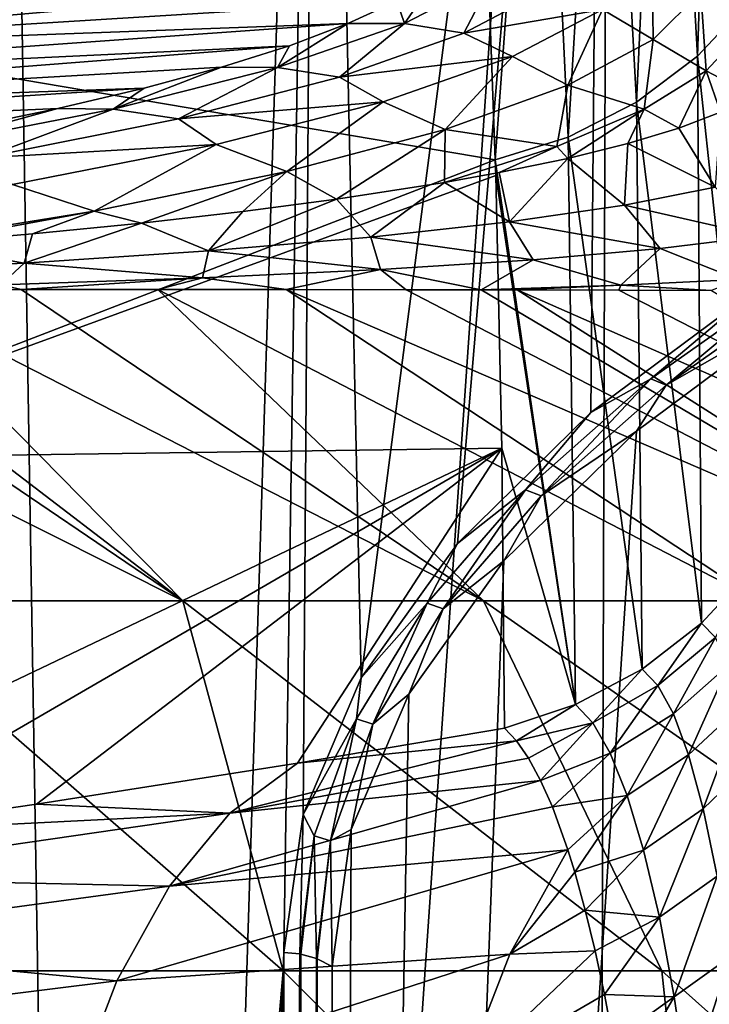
# Model space of a CAD drawing. Header units: millimetres. Extents: x -24 to 24, y 0 to 188.
# Tile 446 of 460: x 8.82 to 11.13, y 168.78 to 172.08. Entities that reach past the tile are written whole.
import ezdxf

# ---------------------------------------------------------------- set-up
doc = ezdxf.new("R2010")
doc.units = ezdxf.units.MM
doc.header["$LTSCALE"] = 58.620611
for name, color, linetype in [('102', 7, 'CONTINUOUS'), ('104', 7, 'CONTINUOUS'), ('106', 7, 'CONTINUOUS'), ('121', 7, 'CONTINUOUS'), ('123', 7, 'CONTINUOUS'), ('126', 7, 'CONTINUOUS'), ('166', 7, 'CONTINUOUS'), ('169', 7, 'CONTINUOUS'), ('402', 7, 'CONTINUOUS'), ('403', 7, 'CONTINUOUS'), ('404', 7, 'CONTINUOUS'), ('77', 7, 'CONTINUOUS'), ('78', 7, 'CONTINUOUS'), ('82', 7, 'CONTINUOUS')]:
    doc.layers.add(name, color=color, linetype=linetype)

msp = doc.modelspace()

# ---------------------------------------------------------------- linework, layer by layer
at = {"layer": '102', "color": 7, "linetype": 'CONTINUOUS'}
msp.add_3dface([(11.1009, 172.1737, -1.9613), (11.1531, 172.2692, -1.1111), (11.2415, 172.0408, -1.955), (11.1009, 172.1737, -1.9613)], dxfattribs=at)
at = {"layer": '104', "color": 7, "linetype": 'CONTINUOUS'}
for points in [[(10.9373, 172.277, -1.962), (10.9409, 172.0149, -3.192), (10.7707, 172.1144, -3.2233), (10.9373, 172.277, -1.962)], [(10.9373, 172.277, -1.962), (11.1009, 172.1737, -1.9613), (10.9409, 172.0149, -3.192), (10.9373, 172.277, -1.962)], [(10.0816, 172.1431, -3.7544), (10.2126, 172.2199, -3.1514), (10.1075, 172.0682, -4.3876), (10.0816, 172.1431, -3.7544)], [(10.2126, 172.2199, -3.1514), (10.4034, 172.2219, -3.1787), (10.1075, 172.0682, -4.3876), (10.2126, 172.2199, -3.1514)], [(10.4034, 172.2219, -3.1787), (10.3058, 172.0358, -4.386), (10.1075, 172.0682, -4.3876), (10.4034, 172.2219, -3.1787)], [(10.5959, 172.1889, -3.1827), (10.3058, 172.0358, -4.386), (10.4034, 172.2219, -3.1787), (10.5959, 172.1889, -3.1827)], [(10.5959, 172.1889, -3.1827), (10.7707, 172.1144, -3.2233), (10.3058, 172.0358, -4.386), (10.5959, 172.1889, -3.1827)], [(11.1009, 172.1737, -1.9613), (11.1188, 171.9092, -2.9739), (10.9409, 172.0149, -3.192), (11.1009, 172.1737, -1.9613)], [(11.1009, 172.1737, -1.9613), (11.2415, 172.0408, -1.955), (11.1188, 171.9092, -2.9739), (11.1009, 172.1737, -1.9613)], [(9.9177, 172.0676, -4.3497), (10.0816, 172.1431, -3.7544), (10.1075, 172.0682, -4.3876), (9.9177, 172.0676, -4.3497)], [(10.7707, 172.1144, -3.2233), (10.4695, 171.957, -4.4611), (10.3058, 172.0358, -4.386), (10.7707, 172.1144, -3.2233)], [(10.7707, 172.1144, -3.2233), (10.6544, 171.8611, -4.4011), (10.4695, 171.957, -4.4611), (10.7707, 172.1144, -3.2233)], [(10.9409, 172.0149, -3.192), (10.6544, 171.8611, -4.4011), (10.7707, 172.1144, -3.2233), (10.9409, 172.0149, -3.192)], [(9.9177, 172.0676, -4.3497), (10.1075, 172.0682, -4.3876), (9.6818, 171.9207, -5.5597), (9.9177, 172.0676, -4.3497)], [(10.1075, 172.0682, -4.3876), (9.8892, 171.8888, -5.5541), (9.6818, 171.9207, -5.5597), (10.1075, 172.0682, -4.3876)], [(9.7216, 171.9937, -4.9354), (9.9177, 172.0676, -4.3497), (9.6818, 171.9207, -5.5597), (9.7216, 171.9937, -4.9354)], [(10.3058, 172.0358, -4.386), (9.8892, 171.8888, -5.5541), (10.1075, 172.0682, -4.3876), (10.3058, 172.0358, -4.386)], [(10.3058, 172.0358, -4.386), (10.4695, 171.957, -4.4611), (9.8892, 171.8888, -5.5541), (10.3058, 172.0358, -4.386)], [(11.1188, 171.9092, -2.9739), (11.2415, 172.0408, -1.955), (11.2761, 171.8269, -2.5624), (11.1188, 171.9092, -2.9739)], [(10.9409, 172.0149, -3.192), (10.9104, 171.7808, -3.9797), (10.6544, 171.8611, -4.4011), (10.9409, 172.0149, -3.192)], [(11.1188, 171.9092, -2.9739), (10.9104, 171.7808, -3.9797), (10.9409, 172.0149, -3.192), (11.1188, 171.9092, -2.9739)], [(9.4938, 171.9217, -5.5096), (9.7216, 171.9937, -4.9354), (9.6818, 171.9207, -5.5597), (9.4938, 171.9217, -5.5096)], [(10.4695, 171.957, -4.4611), (10.0363, 171.8059, -5.6618), (9.8892, 171.8888, -5.5541), (10.4695, 171.957, -4.4611)], [(10.4695, 171.957, -4.4611), (10.244, 171.7131, -5.5763), (10.0363, 171.8059, -5.6618), (10.4695, 171.957, -4.4611)], [(10.6544, 171.8611, -4.4011), (10.244, 171.7131, -5.5763), (10.4695, 171.957, -4.4611), (10.6544, 171.8611, -4.4011)], [(9.235, 171.8516, -6.071), (9.4938, 171.9217, -5.5096), (9.1306, 171.781, -6.6818), (9.235, 171.8516, -6.071)], [(9.4938, 171.9217, -5.5096), (9.6818, 171.9207, -5.5597), (9.1306, 171.781, -6.6818), (9.4938, 171.9217, -5.5096)], [(9.6818, 171.9207, -5.5597), (9.3503, 171.7492, -6.6743), (9.1306, 171.781, -6.6818), (9.6818, 171.9207, -5.5597)], [(9.8892, 171.8888, -5.5541), (9.3503, 171.7492, -6.6743), (9.6818, 171.9207, -5.5597), (9.8892, 171.8888, -5.5541)], [(10.9104, 171.7808, -3.9797), (11.1188, 171.9092, -2.9739), (11.0269, 171.718, -3.778), (10.9104, 171.7808, -3.9797)], [(11.0269, 171.718, -3.778), (11.1188, 171.9092, -2.9739), (11.167, 171.7716, -3.1745), (11.0269, 171.718, -3.778)], [(11.167, 171.7716, -3.1745), (11.1188, 171.9092, -2.9739), (11.2761, 171.8269, -2.5624), (11.167, 171.7716, -3.1745)], [(9.8892, 171.8888, -5.5541), (10.0363, 171.8059, -5.6618), (9.3503, 171.7492, -6.6743), (9.8892, 171.8888, -5.5541)], [(8.9455, 171.7836, -6.6184), (9.235, 171.8516, -6.071), (9.1306, 171.781, -6.6818), (8.9455, 171.7836, -6.6184)], [(10.6544, 171.8611, -4.4011), (10.6175, 171.6561, -4.9656), (10.244, 171.7131, -5.5763), (10.6544, 171.8611, -4.4011)], [(10.9104, 171.7808, -3.9797), (10.6175, 171.6561, -4.9656), (10.6544, 171.8611, -4.4011), (10.9104, 171.7808, -3.9797)], [(10.0363, 171.8059, -5.6618), (9.4758, 171.6626, -6.812), (9.3503, 171.7492, -6.6743), (10.0363, 171.8059, -5.6618)], [(10.0363, 171.8059, -5.6618), (9.7134, 171.5723, -6.7054), (9.4758, 171.6626, -6.812), (10.0363, 171.8059, -5.6618)], [(10.244, 171.7131, -5.5763), (9.7134, 171.5723, -6.7054), (10.0363, 171.8059, -5.6618), (10.244, 171.7131, -5.5763)], [(8.6262, 171.718, -7.1502), (8.9455, 171.7836, -6.6184), (8.4598, 171.6507, -7.7409), (8.6262, 171.718, -7.1502)], [(8.9455, 171.7836, -6.6184), (9.1306, 171.781, -6.6818), (8.4598, 171.6507, -7.7409), (8.9455, 171.7836, -6.6184)], [(9.1306, 171.781, -6.6818), (8.6943, 171.6186, -7.7343), (8.4598, 171.6507, -7.7409), (9.1306, 171.781, -6.6818)], [(9.3503, 171.7492, -6.6743), (8.6943, 171.6186, -7.7343), (9.1306, 171.781, -6.6818), (9.3503, 171.7492, -6.6743)], [(10.6175, 171.6561, -4.9656), (10.9104, 171.7808, -3.9797), (10.6553, 171.6164, -4.9543), (10.6175, 171.6561, -4.9656)], [(10.6553, 171.6164, -4.9543), (10.9104, 171.7808, -3.9797), (10.8561, 171.6663, -4.3717), (10.6553, 171.6164, -4.9543)], [(10.8561, 171.6663, -4.3717), (10.9104, 171.7808, -3.9797), (11.0269, 171.718, -3.778), (10.8561, 171.6663, -4.3717)], [(9.3503, 171.7492, -6.6743), (9.4758, 171.6626, -6.812), (8.6943, 171.6186, -7.7343), (9.3503, 171.7492, -6.6743)], [(10.244, 171.7131, -5.5763), (9.8791, 171.4792, -6.6215), (9.7134, 171.5723, -6.7054), (10.244, 171.7131, -5.5763)], [(10.2419, 171.5354, -5.9254), (9.8791, 171.4792, -6.6215), (10.244, 171.7131, -5.5763), (10.2419, 171.5354, -5.9254)], [(10.6175, 171.6561, -4.9656), (10.2419, 171.5354, -5.9254), (10.244, 171.7131, -5.5763), (10.6175, 171.6561, -4.9656)], [(9.4758, 171.6626, -6.812), (8.7935, 171.5289, -7.8986), (8.6943, 171.6186, -7.7343), (9.4758, 171.6626, -6.812)], [(9.4758, 171.6626, -6.812), (9.0676, 171.4401, -7.7767), (8.7935, 171.5289, -7.8986), (9.4758, 171.6626, -6.812)], [(9.7134, 171.5723, -6.7054), (9.0676, 171.4401, -7.7767), (9.4758, 171.6626, -6.812), (9.7134, 171.5723, -6.7054)], [(10.2419, 171.5354, -5.9254), (10.6175, 171.6561, -4.9656), (10.425, 171.5685, -5.5245), (10.2419, 171.5354, -5.9254)], [(10.425, 171.5685, -5.5245), (10.6175, 171.6561, -4.9656), (10.6553, 171.6164, -4.9543), (10.425, 171.5685, -5.5245)], [(9.0676, 171.4401, -7.7767), (9.7134, 171.5723, -6.7054), (9.2255, 171.3995, -7.6508), (9.0676, 171.4401, -7.7767)], [(9.2255, 171.3995, -7.6508), (9.7134, 171.5723, -6.7054), (9.5652, 171.4381, -7.1453), (9.2255, 171.3995, -7.6508)], [(9.7134, 171.5723, -6.7054), (9.8791, 171.4792, -6.6215), (9.5652, 171.4381, -7.1453), (9.7134, 171.5723, -6.7054)], [(9.0676, 171.4401, -7.7767), (8.3124, 171.3181, -8.7796), (8.7935, 171.5289, -7.8986), (9.0676, 171.4401, -7.7767)], [(8.3124, 171.3181, -8.7796), (9.0676, 171.4401, -7.7767), (8.4735, 171.3305, -8.6004), (8.3124, 171.3181, -8.7796)], [(8.4735, 171.3305, -8.6004), (9.0676, 171.4401, -7.7767), (8.8612, 171.3636, -8.1363), (8.4735, 171.3305, -8.6004)], [(8.8612, 171.3636, -8.1363), (9.0676, 171.4401, -7.7767), (9.2255, 171.3995, -7.6508), (8.8612, 171.3636, -8.1363)]]:
    msp.add_3dface(points, dxfattribs=at)
at = {"layer": '106', "color": 7, "linetype": 'CONTINUOUS'}
for points in [[(11.0269, 171.718, -3.778), (11.167, 171.7716, -3.1745), (11.1483, 171.52, -3.9029), (11.0269, 171.718, -3.778)], [(10.8561, 171.6663, -4.3717), (11.0269, 171.718, -3.778), (11.1483, 171.52, -3.9029), (10.8561, 171.6663, -4.3717)], [(10.6553, 171.6164, -4.9543), (10.8561, 171.6663, -4.3717), (10.8442, 171.4599, -4.8542), (10.6553, 171.6164, -4.9543)], [(10.8561, 171.6663, -4.3717), (11.1483, 171.52, -3.9029), (10.8442, 171.4599, -4.8542), (10.8561, 171.6663, -4.3717)], [(10.425, 171.5685, -5.5245), (10.6553, 171.6164, -4.9543), (10.4591, 171.4038, -5.7812), (10.425, 171.5685, -5.5245)], [(10.6553, 171.6164, -4.9543), (10.8442, 171.4599, -4.8542), (10.4591, 171.4038, -5.7812), (10.6553, 171.6164, -4.9543)], [(10.2419, 171.5354, -5.9254), (10.425, 171.5685, -5.5245), (10.4591, 171.4038, -5.7812), (10.2419, 171.5354, -5.9254)], [(9.8791, 171.4792, -6.6215), (10.2419, 171.5354, -5.9254), (9.9941, 171.3524, -6.6765), (9.8791, 171.4792, -6.6215)], [(10.2419, 171.5354, -5.9254), (10.4591, 171.4038, -5.7812), (9.9941, 171.3524, -6.6765), (10.2419, 171.5354, -5.9254)], [(11.1483, 171.52, -3.9029), (11.3017, 171.3553, -4.0239), (10.8442, 171.4599, -4.8542), (11.1483, 171.52, -3.9029)], [(9.5652, 171.4381, -7.1453), (9.8791, 171.4792, -6.6215), (9.4511, 171.3063, -7.5326), (9.5652, 171.4381, -7.1453)], [(9.8791, 171.4792, -6.6215), (9.9941, 171.3524, -6.6765), (9.4511, 171.3063, -7.5326), (9.8791, 171.4792, -6.6215)], [(9.2255, 171.3995, -7.6508), (9.5652, 171.4381, -7.1453), (9.4511, 171.3063, -7.5326), (9.2255, 171.3995, -7.6508)], [(10.8442, 171.4599, -4.8542), (10.9644, 171.314, -5.018), (10.4591, 171.4038, -5.7812), (10.8442, 171.4599, -4.8542)], [(11.3017, 171.3553, -4.0239), (10.9644, 171.314, -5.018), (10.8442, 171.4599, -4.8542), (11.3017, 171.3553, -4.0239)], [(8.8612, 171.3636, -8.1363), (9.2255, 171.3995, -7.6508), (8.8328, 171.2659, -8.3419), (8.8612, 171.3636, -8.1363)], [(9.2255, 171.3995, -7.6508), (9.4511, 171.3063, -7.5326), (8.8328, 171.2659, -8.3419), (9.2255, 171.3995, -7.6508)], [(10.4591, 171.4038, -5.7812), (10.5388, 171.2767, -5.9828), (9.9941, 171.3524, -6.6765), (10.4591, 171.4038, -5.7812)], [(10.9644, 171.314, -5.018), (10.5388, 171.2767, -5.9828), (10.4591, 171.4038, -5.7812), (10.9644, 171.314, -5.018)], [(8.4735, 171.3305, -8.6004), (8.8612, 171.3636, -8.1363), (8.8328, 171.2659, -8.3419), (8.4735, 171.3305, -8.6004)], [(9.9941, 171.3524, -6.6765), (10.0267, 171.2438, -6.9095), (9.4511, 171.3063, -7.5326), (9.9941, 171.3524, -6.6765)], [(10.5388, 171.2767, -5.9828), (10.0267, 171.2438, -6.9095), (9.9941, 171.3524, -6.6765), (10.5388, 171.2767, -5.9828)], [(11.3017, 171.3553, -4.0239), (11.2253, 171.2112, -4.8787), (10.9644, 171.314, -5.018), (11.3017, 171.3553, -4.0239)], [(8.4735, 171.3305, -8.6004), (8.8328, 171.2659, -8.3419), (8.1426, 171.2317, -9.0965), (8.4735, 171.3305, -8.6004)], [(9.4511, 171.3063, -7.5326), (9.4306, 171.2158, -7.7894), (8.8328, 171.2659, -8.3419), (9.4511, 171.3063, -7.5326)], [(10.0267, 171.2438, -6.9095), (9.4306, 171.2158, -7.7894), (9.4511, 171.3063, -7.5326), (10.0267, 171.2438, -6.9095)], [(10.9644, 171.314, -5.018), (10.8326, 171.1922, -5.7895), (10.5388, 171.2767, -5.9828), (10.9644, 171.314, -5.018)], [(11.2253, 171.2112, -4.8787), (10.8326, 171.1922, -5.7895), (10.9644, 171.314, -5.018), (11.2253, 171.2112, -4.8787)], [(10.5388, 171.2767, -5.9828), (10.3641, 171.1763, -6.6668), (10.0267, 171.2438, -6.9095), (10.5388, 171.2767, -5.9828)], [(10.8326, 171.1922, -5.7895), (10.3641, 171.1763, -6.6668), (10.5388, 171.2767, -5.9828), (10.8326, 171.1922, -5.7895)], [(8.8328, 171.2659, -8.3419), (8.7543, 171.1929, -8.6139), (8.1426, 171.2317, -9.0965), (8.8328, 171.2659, -8.3419)], [(9.4306, 171.2158, -7.7894), (8.7543, 171.1929, -8.6139), (8.8328, 171.2659, -8.3419), (9.4306, 171.2158, -7.7894)], [(10.0267, 171.2438, -6.9095), (9.7114, 171.1769, -7.5834), (9.4306, 171.2158, -7.7894), (10.0267, 171.2438, -6.9095)], [(10.1129, 171.1766, -7.0404), (9.7114, 171.1769, -7.5834), (10.0267, 171.2438, -6.9095), (10.1129, 171.1766, -7.0404)], [(10.3641, 171.1763, -6.6668), (10.1129, 171.1766, -7.0404), (10.0267, 171.2438, -6.9095), (10.3641, 171.1763, -6.6668)], [(9.4306, 171.2158, -7.7894), (8.8229, 171.1767, -8.6019), (8.7543, 171.1929, -8.6139), (9.4306, 171.2158, -7.7894)], [(9.281, 171.1769, -8.1044), (8.8229, 171.1767, -8.6019), (9.4306, 171.2158, -7.7894), (9.281, 171.1769, -8.1044)], [(9.7114, 171.1769, -7.5834), (9.281, 171.1769, -8.1044), (9.4306, 171.2158, -7.7894), (9.7114, 171.1769, -7.5834)], [(11.2253, 171.2112, -4.8787), (11.136, 171.174, -5.2919), (10.8326, 171.1922, -5.7895), (11.2253, 171.2112, -4.8787)], [(8.8229, 171.1767, -8.6019), (8.3384, 171.176, -9.0746), (8.7543, 171.1929, -8.6139), (8.8229, 171.1767, -8.6019)], [(10.4848, 171.176, -6.4766), (10.3641, 171.1763, -6.6668), (10.8326, 171.1922, -5.7895), (10.4848, 171.176, -6.4766)], [(10.8261, 171.1752, -5.8933), (10.4848, 171.176, -6.4766), (10.8326, 171.1922, -5.7895), (10.8261, 171.1752, -5.8933)], [(11.136, 171.174, -5.2919), (10.8261, 171.1752, -5.8933), (10.8326, 171.1922, -5.7895), (11.136, 171.174, -5.2919)]]:
    msp.add_3dface(points, dxfattribs=at)
at = {"layer": '121', "color": 7, "linetype": 'CONTINUOUS'}
for points in [[(11.1592, 174.0288, 54.4785), (10.981, 173.872, 54.5006), (11.0895, 171.9588, 40.0817), (11.1592, 174.0288, 54.4785)], [(11.2649, 172.1452, 40.0565), (11.1592, 174.0288, 54.4785), (11.0895, 171.9588, 40.0817), (11.2649, 172.1452, 40.0565)], [(10.981, 173.872, 54.5006), (10.7802, 173.7447, 54.5185), (10.8846, 171.8046, 40.1025), (10.981, 173.872, 54.5006)], [(11.0895, 171.9588, 40.0817), (10.981, 173.872, 54.5006), (10.8846, 171.8046, 40.1025), (11.0895, 171.9588, 40.0817)], [(10.7802, 173.7447, 54.5185), (10.5618, 173.6499, 54.5317), (10.6563, 171.6872, 40.1183), (10.7802, 173.7447, 54.5185)], [(10.8846, 171.8046, 40.1025), (10.7802, 173.7447, 54.5185), (10.6563, 171.6872, 40.1183), (10.8846, 171.8046, 40.1025)], [(10.3815, 172.4429, 46.2713), (10.4115, 171.6111, 40.1374), (10.5618, 173.6499, 54.5317), (10.3815, 172.4429, 46.2713)], [(10.5618, 173.6499, 54.5317), (10.4115, 171.6111, 40.1374), (10.6563, 171.6872, 40.1183), (10.5618, 173.6499, 54.5317)], [(11.2649, 172.1452, 40.0565), (11.0895, 171.9588, 40.0817), (11.2742, 170.2442, 25.712), (11.2649, 172.1452, 40.0565)], [(11.0895, 171.9588, 40.0817), (10.8846, 171.8046, 40.1025), (11.1032, 170.0593, 25.7363), (11.0895, 171.9588, 40.0817)], [(11.2742, 170.2442, 25.712), (11.0895, 171.9588, 40.0817), (11.1032, 170.0593, 25.7363), (11.2742, 170.2442, 25.712)], [(10.8846, 171.8046, 40.1025), (10.6563, 171.6872, 40.1183), (10.9034, 169.9054, 25.7565), (10.8846, 171.8046, 40.1025)], [(11.1032, 170.0593, 25.7363), (10.8846, 171.8046, 40.1025), (10.9034, 169.9054, 25.7565), (11.1032, 170.0593, 25.7363)], [(10.6563, 171.6872, 40.1183), (10.4115, 171.6111, 40.1374), (10.6803, 169.7871, 25.7721), (10.6563, 171.6872, 40.1183)], [(10.9034, 169.9054, 25.7565), (10.6563, 171.6872, 40.1183), (10.6803, 169.7871, 25.7721), (10.9034, 169.9054, 25.7565)], [(10.4115, 171.6111, 40.1374), (10.4131, 171.5593, 39.7521), (10.6803, 169.7871, 25.7721), (10.4115, 171.6111, 40.1374)], [(10.4131, 171.5593, 39.7521), (10.4332, 170.6453, 32.8946), (10.6803, 169.7871, 25.7721), (10.4131, 171.5593, 39.7521)], [(10.4332, 170.6453, 32.8946), (10.4421, 169.7079, 25.7824), (10.6803, 169.7871, 25.7721), (10.4332, 170.6453, 32.8946)]]:
    msp.add_3dface(points, dxfattribs=at)
at = {"layer": '123', "color": 7, "linetype": 'CONTINUOUS'}
for points in [[(10.4421, 169.7079, 25.7824), (9.7484, 169.5907, 26.1444), (10.4829, 169.6658, 25.4519), (10.4421, 169.7079, 25.7824)], [(9.7484, 169.5907, 26.1444), (9.5223, 169.4233, 25.5876), (10.4829, 169.6658, 25.4519), (9.7484, 169.5907, 26.1444)], [(10.4829, 169.6658, 25.4519), (9.5223, 169.4233, 25.5876), (10.5235, 169.6073, 25.1271), (10.4829, 169.6658, 25.4519)], [(10.5235, 169.6073, 25.1271), (9.5223, 169.4233, 25.5876), (10.5636, 169.5332, 24.8101), (10.5235, 169.6073, 25.1271)], [(9.7484, 169.5907, 26.1444), (8.8744, 169.4535, 26.5531), (9.5223, 169.4233, 25.5876), (9.7484, 169.5907, 26.1444)], [(9.5223, 169.4233, 25.5876), (9.3199, 169.1788, 25.0474), (10.5636, 169.5332, 24.8101), (9.5223, 169.4233, 25.5876)], [(10.5636, 169.5332, 24.8101), (9.3199, 169.1788, 25.0474), (10.6029, 169.4441, 24.5026), (10.5636, 169.5332, 24.8101)], [(8.8744, 169.4535, 26.5531), (8.212, 169.3577, 26.83), (9.5223, 169.4233, 25.5876), (8.8744, 169.4535, 26.5531)], [(9.3199, 169.1788, 25.0474), (10.6548, 169.3002, 24.1006), (10.6029, 169.4441, 24.5026), (9.3199, 169.1788, 25.0474)], [(8.212, 169.3577, 26.83), (8.0259, 169.2073, 26.266), (9.5223, 169.4233, 25.5876), (8.212, 169.3577, 26.83)], [(9.5223, 169.4233, 25.5876), (8.0259, 169.2073, 26.266), (9.3199, 169.1788, 25.0474), (9.5223, 169.4233, 25.5876)], [(10.4601, 168.9513, 23.6304), (10.6548, 169.3002, 24.1006), (9.1433, 168.8617, 24.5369), (10.4601, 168.9513, 23.6304)], [(10.6548, 169.3002, 24.1006), (9.3199, 169.1788, 25.0474), (9.1433, 168.8617, 24.5369), (10.6548, 169.3002, 24.1006)], [(10.6548, 169.3002, 24.1006), (10.4601, 168.9513, 23.6304), (10.6779, 169.2258, 23.9228), (10.6548, 169.3002, 24.1006)], [(8.0259, 169.2073, 26.266), (7.86, 168.9815, 25.7176), (9.3199, 169.1788, 25.0474), (8.0259, 169.2073, 26.266)], [(10.6779, 169.2258, 23.9228), (10.4601, 168.9513, 23.6304), (10.713, 169.0989, 23.6532), (10.6779, 169.2258, 23.9228)], [(9.3199, 169.1788, 25.0474), (7.86, 168.9815, 25.7176), (9.1433, 168.8617, 24.5369), (9.3199, 169.1788, 25.0474)], [(10.713, 169.0989, 23.6532), (10.4601, 168.9513, 23.6304), (10.7462, 168.9619, 23.3985), (10.713, 169.0989, 23.6532)], [(7.86, 168.9815, 25.7176), (7.7149, 168.6843, 25.1981), (9.1433, 168.8617, 24.5369), (7.86, 168.9815, 25.7176)], [(10.3007, 168.5396, 23.1963), (10.4601, 168.9513, 23.6304), (8.9955, 168.4773, 24.0648), (10.3007, 168.5396, 23.1963)], [(10.4601, 168.9513, 23.6304), (9.1433, 168.8617, 24.5369), (8.9955, 168.4773, 24.0648), (10.4601, 168.9513, 23.6304)], [(10.4601, 168.9513, 23.6304), (10.3007, 168.5396, 23.1963), (10.7462, 168.9619, 23.3985), (10.4601, 168.9513, 23.6304)], [(10.7462, 168.9619, 23.3985), (10.3007, 168.5396, 23.1963), (10.7774, 168.8161, 23.1592), (10.7462, 168.9619, 23.3985)], [(9.1433, 168.8617, 24.5369), (7.7149, 168.6843, 25.1981), (8.9955, 168.4773, 24.0648), (9.1433, 168.8617, 24.5369)], [(10.7774, 168.8161, 23.1592), (10.3007, 168.5396, 23.1963), (10.8064, 168.6626, 22.9358), (10.7774, 168.8161, 23.1592)]]:
    msp.add_3dface(points, dxfattribs=at)
at = {"layer": '126', "color": 7, "linetype": 'CONTINUOUS'}
for points in [[(11.2742, 170.2442, 25.712), (11.1032, 170.0593, 25.7363), (11.1494, 170.0112, 25.2041), (11.2742, 170.2442, 25.712)], [(11.1032, 170.0593, 25.7363), (10.9034, 169.9054, 25.7565), (10.9563, 169.8514, 25.2386), (11.1032, 170.0593, 25.7363)], [(11.1494, 170.0112, 25.2041), (11.1032, 170.0593, 25.7363), (10.9563, 169.8514, 25.2386), (11.1494, 170.0112, 25.2041)], [(11.0085, 169.756, 24.7251), (11.1494, 170.0112, 25.2041), (10.9563, 169.8514, 25.2386), (11.0085, 169.756, 24.7251)], [(11.1945, 169.92, 24.6752), (11.1494, 170.0112, 25.2041), (11.0085, 169.756, 24.7251), (11.1945, 169.92, 24.6752)], [(10.9034, 169.9054, 25.7565), (10.6803, 169.7871, 25.7721), (10.7385, 169.7256, 25.2656), (10.9034, 169.9054, 25.7565)], [(10.9563, 169.8514, 25.2386), (10.9034, 169.9054, 25.7565), (10.7385, 169.7256, 25.2656), (10.9563, 169.8514, 25.2386)], [(11.0596, 169.6184, 24.2202), (11.1945, 169.92, 24.6752), (11.0085, 169.756, 24.7251), (11.0596, 169.6184, 24.2202)], [(11.2382, 169.7846, 24.1535), (11.1945, 169.92, 24.6752), (11.0596, 169.6184, 24.2202), (11.2382, 169.7846, 24.1535)], [(10.7963, 169.6242, 24.7651), (10.9563, 169.8514, 25.2386), (10.7385, 169.7256, 25.2656), (10.7963, 169.6242, 24.7651)], [(11.0085, 169.756, 24.7251), (10.9563, 169.8514, 25.2386), (10.7963, 169.6242, 24.7651), (11.0085, 169.756, 24.7251)], [(10.6803, 169.7871, 25.7721), (10.4421, 169.7079, 25.7824), (10.4829, 169.6658, 25.4519), (10.6803, 169.7871, 25.7721)], [(10.6803, 169.7871, 25.7721), (10.4829, 169.6658, 25.4519), (10.7385, 169.7256, 25.2656), (10.6803, 169.7871, 25.7721)], [(10.8533, 169.4823, 24.2744), (11.0085, 169.756, 24.7251), (10.7963, 169.6242, 24.7651), (10.8533, 169.4823, 24.2744)], [(11.0596, 169.6184, 24.2202), (11.0085, 169.756, 24.7251), (10.8533, 169.4823, 24.2744), (11.0596, 169.6184, 24.2202)], [(11.1088, 169.4375, 23.7281), (11.2382, 169.7846, 24.1535), (11.0596, 169.6184, 24.2202), (11.1088, 169.4375, 23.7281)], [(11.28, 169.6035, 23.6437), (11.2382, 169.7846, 24.1535), (11.1088, 169.4375, 23.7281), (11.28, 169.6035, 23.6437)], [(10.4829, 169.6658, 25.4519), (10.5235, 169.6073, 25.1271), (10.7385, 169.7256, 25.2656), (10.4829, 169.6658, 25.4519)], [(10.5235, 169.6073, 25.1271), (10.5636, 169.5332, 24.8101), (10.7385, 169.7256, 25.2656), (10.5235, 169.6073, 25.1271)], [(10.5636, 169.5332, 24.8101), (10.7963, 169.6242, 24.7651), (10.7385, 169.7256, 25.2656), (10.5636, 169.5332, 24.8101)], [(10.5636, 169.5332, 24.8101), (10.6029, 169.4441, 24.5026), (10.7963, 169.6242, 24.7651), (10.5636, 169.5332, 24.8101)], [(10.6029, 169.4441, 24.5026), (10.8533, 169.4823, 24.2744), (10.7963, 169.6242, 24.7651), (10.6029, 169.4441, 24.5026)], [(10.9088, 169.2994, 23.7979), (11.0596, 169.6184, 24.2202), (10.8533, 169.4823, 24.2744), (10.9088, 169.2994, 23.7979)], [(11.1088, 169.4375, 23.7281), (11.0596, 169.6184, 24.2202), (10.9088, 169.2994, 23.7979), (11.1088, 169.4375, 23.7281)], [(11.1556, 169.2124, 23.2541), (11.28, 169.6035, 23.6437), (11.1088, 169.4375, 23.7281), (11.1556, 169.2124, 23.2541)], [(10.6029, 169.4441, 24.5026), (10.6548, 169.3002, 24.1006), (10.8533, 169.4823, 24.2744), (10.6029, 169.4441, 24.5026)], [(10.6548, 169.3002, 24.1006), (10.6779, 169.2258, 23.9228), (10.8533, 169.4823, 24.2744), (10.6548, 169.3002, 24.1006)], [(10.6779, 169.2258, 23.9228), (10.9088, 169.2994, 23.7979), (10.8533, 169.4823, 24.2744), (10.6779, 169.2258, 23.9228)], [(10.9618, 169.0747, 23.3404), (11.1088, 169.4375, 23.7281), (10.9088, 169.2994, 23.7979), (10.9618, 169.0747, 23.3404)], [(11.1556, 169.2124, 23.2541), (11.1088, 169.4375, 23.7281), (10.9618, 169.0747, 23.3404), (11.1556, 169.2124, 23.2541)], [(10.6779, 169.2258, 23.9228), (10.713, 169.0989, 23.6532), (10.9088, 169.2994, 23.7979), (10.6779, 169.2258, 23.9228)], [(10.713, 169.0989, 23.6532), (10.9618, 169.0747, 23.3404), (10.9088, 169.2994, 23.7979), (10.713, 169.0989, 23.6532)], [(11.0114, 168.808, 22.9075), (11.1556, 169.2124, 23.2541), (10.9618, 169.0747, 23.3404), (11.0114, 168.808, 22.9075)], [(11.1991, 168.9422, 22.804), (11.1556, 169.2124, 23.2541), (11.0114, 168.808, 22.9075), (11.1991, 168.9422, 22.804)], [(10.713, 169.0989, 23.6532), (10.7462, 168.9619, 23.3985), (10.9618, 169.0747, 23.3404), (10.713, 169.0989, 23.6532)], [(10.7462, 168.9619, 23.3985), (10.7774, 168.8161, 23.1592), (10.9618, 169.0747, 23.3404), (10.7462, 168.9619, 23.3985)], [(10.7774, 168.8161, 23.1592), (11.0114, 168.808, 22.9075), (10.9618, 169.0747, 23.3404), (10.7774, 168.8161, 23.1592)], [(11.0567, 168.4991, 22.5055), (11.1991, 168.9422, 22.804), (11.0114, 168.808, 22.9075), (11.0567, 168.4991, 22.5055)], [(11.2386, 168.6266, 22.3847), (11.1991, 168.9422, 22.804), (11.0567, 168.4991, 22.5055), (11.2386, 168.6266, 22.3847)], [(10.7774, 168.8161, 23.1592), (10.8064, 168.6626, 22.9358), (11.0114, 168.808, 22.9075), (10.7774, 168.8161, 23.1592)], [(10.8064, 168.6626, 22.9358), (10.8332, 168.5025, 22.7284), (11.0114, 168.808, 22.9075), (10.8064, 168.6626, 22.9358)], [(10.8332, 168.5025, 22.7284), (11.0567, 168.4991, 22.5055), (11.0114, 168.808, 22.9075), (10.8332, 168.5025, 22.7284)]]:
    msp.add_3dface(points, dxfattribs=at)
at = {"layer": '166', "color": 7, "linetype": 'CONTINUOUS'}
for points in [[(12.7766, 171.9173, 217.063), (13.2132, 165.5611, 196.9232), (9.865, 155.2259, 164.0103), (12.7766, 171.9173, 217.063)], [(12.1321, 171.5262, 215.7948), (12.7766, 171.9173, 217.063), (9.865, 155.2259, 164.0103), (12.1321, 171.5262, 215.7948)], [(11.4497, 171.1234, 214.4893), (12.1321, 171.5262, 215.7948), (9.865, 155.2259, 164.0103), (11.4497, 171.1234, 214.4893)], [(10.8846, 170.703, 213.1341), (11.4497, 171.1234, 214.4893), (9.865, 155.2259, 164.0103), (10.8846, 170.703, 213.1341)], [(10.4408, 170.2682, 211.7387), (10.8846, 170.703, 213.1341), (9.865, 155.2259, 164.0103), (10.4408, 170.2682, 211.7387)], [(10.1215, 169.8223, 210.3132), (10.4408, 170.2682, 211.7387), (9.865, 155.2259, 164.0103), (10.1215, 169.8223, 210.3132)], [(9.9291, 169.3686, 208.8674), (10.1215, 169.8223, 210.3132), (9.865, 155.2259, 164.0103), (9.9291, 169.3686, 208.8674)], [(9.8648, 168.9104, 207.4121), (9.9291, 169.3686, 208.8674), (9.865, 155.2259, 164.0103), (9.8648, 168.9104, 207.4121)]]:
    msp.add_3dface(points, dxfattribs=at)
at = {"layer": '169', "color": 7, "linetype": 'CONTINUOUS'}
for points in [[(8.7504, 178.1862, 244.4871), (8.6714, 147.1545, 253.985), (10.7986, 177.8987, 243.6322), (8.7504, 178.1862, 244.4871)], [(8.6714, 147.1545, 253.985), (10.6996, 146.8852, 253.1309), (10.7986, 177.8987, 243.6322), (8.6714, 147.1545, 253.985)], [(10.7986, 177.8987, 243.6322), (10.6996, 146.8852, 253.1309), (11.7895, 177.733, 243.1384), (10.7986, 177.8987, 243.6322)], [(10.6996, 146.8852, 253.1309), (12.6366, 146.5608, 252.1019), (11.7895, 177.733, 243.1384), (10.6996, 146.8852, 253.1309)]]:
    msp.add_3dface(points, dxfattribs=at)
at = {"layer": '402', "color": 7, "linetype": 'CONTINUOUS'}
for points in [[(9.1187, 154.2809, 160.8305), (8.6717, 153.9734, 159.8411), (8.7464, 176.7962, 232.2284), (9.1187, 154.2809, 160.8305)], [(9.8182, 176.4888, 231.2883), (9.1187, 154.2809, 160.8305), (8.7464, 176.7962, 232.2284), (9.8182, 176.4888, 231.2883)], [(9.8182, 176.4888, 231.2883), (9.7034, 168.9573, 207.3974), (9.1187, 154.2809, 160.8305), (9.8182, 176.4888, 231.2883)], [(9.7682, 169.4194, 208.8652), (9.7034, 168.9573, 207.3974), (9.8182, 176.4888, 231.2883), (9.7682, 169.4194, 208.8652)], [(9.9624, 169.8772, 210.3239), (9.7682, 169.4194, 208.8652), (9.8182, 176.4888, 231.2883), (9.9624, 169.8772, 210.3239)], [(10.7787, 176.1489, 230.2451), (9.9624, 169.8772, 210.3239), (9.8182, 176.4888, 231.2883), (10.7787, 176.1489, 230.2451)], [(10.2846, 170.327, 211.7622), (9.9624, 169.8772, 210.3239), (10.7787, 176.1489, 230.2451), (10.2846, 170.327, 211.7622)], [(10.7324, 170.7657, 213.17), (10.2846, 170.327, 211.7622), (10.7787, 176.1489, 230.2451), (10.7324, 170.7657, 213.17)], [(11.3028, 171.1899, 214.5373), (10.7324, 170.7657, 213.17), (10.7787, 176.1489, 230.2451), (11.3028, 171.1899, 214.5373)], [(11.6171, 175.7807, 229.1103), (11.3028, 171.1899, 214.5373), (10.7787, 176.1489, 230.2451), (11.6171, 175.7807, 229.1103)], [(9.4421, 154.6027, 161.8617), (9.1187, 154.2809, 160.8305), (9.7034, 168.9573, 207.3974), (9.4421, 154.6027, 161.8617)], [(9.6379, 154.9348, 162.9215), (9.4421, 154.6027, 161.8617), (9.7034, 168.9573, 207.3974), (9.6379, 154.9348, 162.9215)], [(9.6379, 154.9348, 162.9215), (9.7034, 168.9573, 207.3974), (9.7034, 162.1402, 185.7765), (9.6379, 154.9348, 162.9215)]]:
    msp.add_3dface(points, dxfattribs=at)
at = {"layer": '403', "color": 7, "linetype": 'CONTINUOUS'}
for points in [[(11.3028, 171.1899, 214.5373), (11.4426, 171.2372, 214.709), (10.9331, 170.8776, 213.5486), (11.3028, 171.1899, 214.5373)], [(11.4426, 171.2372, 214.709), (10.9845, 170.8563, 213.5349), (10.9331, 170.8776, 213.5486), (11.4426, 171.2372, 214.709)], [(11.4925, 171.2148, 214.6918), (10.9845, 170.8563, 213.5349), (11.4426, 171.2372, 214.709), (11.4925, 171.2148, 214.6918)], [(11.4925, 171.2148, 214.6918), (11.4497, 171.1234, 214.4893), (10.9845, 170.8563, 213.5349), (11.4925, 171.2148, 214.6918)], [(10.7324, 170.7657, 213.17), (11.3028, 171.1899, 214.5373), (10.9331, 170.8776, 213.5486), (10.7324, 170.7657, 213.17)], [(11.4497, 171.1234, 214.4893), (10.8846, 170.703, 213.1341), (10.9845, 170.8563, 213.5349), (11.4497, 171.1234, 214.4893)], [(10.7324, 170.7657, 213.17), (10.9331, 170.8776, 213.5486), (10.5127, 170.5068, 212.3568), (10.7324, 170.7657, 213.17)], [(10.9331, 170.8776, 213.5486), (10.5653, 170.4867, 212.3467), (10.5127, 170.5068, 212.3568), (10.9331, 170.8776, 213.5486)], [(10.9845, 170.8563, 213.5349), (10.5653, 170.4867, 212.3467), (10.9331, 170.8776, 213.5486), (10.9845, 170.8563, 213.5349)], [(10.9845, 170.8563, 213.5349), (10.8846, 170.703, 213.1341), (10.5653, 170.4867, 212.3467), (10.9845, 170.8563, 213.5349)], [(10.2846, 170.327, 211.7622), (10.7324, 170.7657, 213.17), (10.5127, 170.5068, 212.3568), (10.2846, 170.327, 211.7622)], [(10.8846, 170.703, 213.1341), (10.4408, 170.2682, 211.7387), (10.5653, 170.4867, 212.3467), (10.8846, 170.703, 213.1341)], [(10.2846, 170.327, 211.7622), (10.5127, 170.5068, 212.3568), (10.1834, 170.1268, 211.1395), (10.2846, 170.327, 211.7622)], [(10.5127, 170.5068, 212.3568), (10.237, 170.1078, 211.1331), (10.1834, 170.1268, 211.1395), (10.5127, 170.5068, 212.3568)], [(10.5653, 170.4867, 212.3467), (10.237, 170.1078, 211.1331), (10.5127, 170.5068, 212.3568), (10.5653, 170.4867, 212.3467)], [(10.5653, 170.4867, 212.3467), (10.4408, 170.2682, 211.7387), (10.237, 170.1078, 211.1331), (10.5653, 170.4867, 212.3467)], [(9.9624, 169.8772, 210.3239), (10.2846, 170.327, 211.7622), (10.1834, 170.1268, 211.1395), (9.9624, 169.8772, 210.3239)], [(10.4408, 170.2682, 211.7387), (10.1215, 169.8223, 210.3132), (10.237, 170.1078, 211.1331), (10.4408, 170.2682, 211.7387)], [(9.9624, 169.8772, 210.3239), (10.1834, 170.1268, 211.1395), (9.947, 169.7396, 209.9032), (9.9624, 169.8772, 210.3239)], [(10.1834, 170.1268, 211.1395), (10.0013, 169.7218, 209.9005), (9.947, 169.7396, 209.9032), (10.1834, 170.1268, 211.1395)], [(10.237, 170.1078, 211.1331), (10.0013, 169.7218, 209.9005), (10.1834, 170.1268, 211.1395), (10.237, 170.1078, 211.1331)], [(10.237, 170.1078, 211.1331), (10.1215, 169.8223, 210.3132), (10.0013, 169.7218, 209.9005), (10.237, 170.1078, 211.1331)], [(9.7682, 169.4194, 208.8652), (9.9624, 169.8772, 210.3239), (9.947, 169.7396, 209.9032), (9.7682, 169.4194, 208.8652)], [(10.1215, 169.8223, 210.3132), (9.9291, 169.3686, 208.8674), (10.0013, 169.7218, 209.9005), (10.1215, 169.8223, 210.3132)], [(9.7682, 169.4194, 208.8652), (9.947, 169.7396, 209.9032), (9.8046, 169.3473, 208.6541), (9.7682, 169.4194, 208.8652)], [(9.947, 169.7396, 209.9032), (9.8594, 169.3307, 208.6552), (9.8046, 169.3473, 208.6541), (9.947, 169.7396, 209.9032)], [(10.0013, 169.7218, 209.9005), (9.8594, 169.3307, 208.6552), (9.947, 169.7396, 209.9032), (10.0013, 169.7218, 209.9005)], [(10.0013, 169.7218, 209.9005), (9.9291, 169.3686, 208.8674), (9.8594, 169.3307, 208.6552), (10.0013, 169.7218, 209.9005)], [(9.7034, 168.9573, 207.3974), (9.7682, 169.4194, 208.8652), (9.7572, 168.9521, 207.399), (9.7034, 168.9573, 207.3974)], [(9.7682, 169.4194, 208.8652), (9.8046, 169.3473, 208.6541), (9.7572, 168.9521, 207.399), (9.7682, 169.4194, 208.8652)], [(9.9291, 169.3686, 208.8674), (9.8648, 168.9104, 207.4121), (9.8594, 169.3307, 208.6552), (9.9291, 169.3686, 208.8674)], [(9.7572, 168.9521, 207.399), (9.8046, 169.3473, 208.6541), (9.76, 168.9515, 207.3991), (9.7572, 168.9521, 207.399)], [(9.8046, 169.3473, 208.6541), (9.8121, 168.9366, 207.4038), (9.76, 168.9515, 207.3991), (9.8046, 169.3473, 208.6541)], [(9.8594, 169.3307, 208.6552), (9.8121, 168.9366, 207.4038), (9.8046, 169.3473, 208.6541), (9.8594, 169.3307, 208.6552)], [(9.8121, 168.9366, 207.4038), (9.8594, 169.3307, 208.6552), (9.8144, 168.9357, 207.4041), (9.8121, 168.9366, 207.4038)], [(9.8594, 169.3307, 208.6552), (9.8648, 168.9104, 207.4121), (9.8144, 168.9357, 207.4041), (9.8594, 169.3307, 208.6552)]]:
    msp.add_3dface(points, dxfattribs=at)
at = {"layer": '404', "color": 7, "linetype": 'CONTINUOUS'}
for points in [[(9.7034, 162.1402, 185.7765), (9.7034, 168.9573, 207.3974), (9.7572, 168.9521, 207.399), (9.7034, 162.1402, 185.7765)], [(9.7035, 155.2727, 163.9955), (9.7034, 162.1402, 185.7765), (9.7572, 168.9521, 207.399), (9.7035, 155.2727, 163.9955)], [(9.7601, 155.267, 163.9973), (9.7035, 155.2727, 163.9955), (9.7572, 168.9521, 207.399), (9.7601, 155.267, 163.9973)], [(9.7601, 155.267, 163.9973), (9.7572, 168.9521, 207.399), (9.76, 168.9515, 207.3991), (9.7601, 155.267, 163.9973)], [(9.8121, 168.9366, 207.4038), (9.7601, 155.267, 163.9973), (9.76, 168.9515, 207.3991), (9.8121, 168.9366, 207.4038)], [(9.7601, 155.267, 163.9973), (9.8121, 168.9366, 207.4038), (9.8144, 168.9357, 207.4041), (9.7601, 155.267, 163.9973)], [(9.8155, 155.2508, 164.0024), (9.7601, 155.267, 163.9973), (9.8144, 168.9357, 207.4041), (9.8155, 155.2508, 164.0024)], [(9.8648, 168.9104, 207.4121), (9.8155, 155.2508, 164.0024), (9.8144, 168.9357, 207.4041), (9.8648, 168.9104, 207.4121)], [(9.8648, 168.9104, 207.4121), (9.865, 155.2259, 164.0103), (9.8155, 155.2508, 164.0024), (9.8648, 168.9104, 207.4121)]]:
    msp.add_3dface(points, dxfattribs=at)
at = {"layer": '77', "color": 7, "linetype": 'CONTINUOUS'}
for points in [[(7.8283, 171.1751, -9.5214), (9.3642, 170.134, -11.5251), (7.2939, 171.1738, -9.9411), (7.8283, 171.1751, -9.5214)], [(9.3642, 170.134, -11.5251), (8.2784, 170.134, -12.3282), (7.2939, 171.1738, -9.9411), (9.3642, 170.134, -11.5251)], [(8.0026, 171.1755, -9.3741), (9.3642, 170.134, -11.5251), (7.8283, 171.1751, -9.5214), (8.0026, 171.1755, -9.3741)], [(8.3384, 171.176, -9.0746), (9.3642, 170.134, -11.5251), (8.0026, 171.1755, -9.3741), (8.3384, 171.176, -9.0746)], [(8.8229, 171.1767, -8.6019), (10.3726, 170.134, -10.6267), (8.3384, 171.176, -9.0746), (8.8229, 171.1767, -8.6019)], [(10.3726, 170.134, -10.6267), (9.3642, 170.134, -11.5251), (8.3384, 171.176, -9.0746), (10.3726, 170.134, -10.6267)], [(9.281, 171.1769, -8.1044), (10.3726, 170.134, -10.6267), (8.8229, 171.1767, -8.6019), (9.281, 171.1769, -8.1044)], [(11.2951, 170.134, -9.6404), (10.3726, 170.134, -10.6267), (9.281, 171.1769, -8.1044), (11.2951, 170.134, -9.6404)], [(9.7114, 171.1769, -7.5834), (11.2951, 170.134, -9.6404), (9.281, 171.1769, -8.1044), (9.7114, 171.1769, -7.5834)], [(12.1243, 170.134, -8.5744), (11.2951, 170.134, -9.6404), (9.7114, 171.1769, -7.5834), (12.1243, 170.134, -8.5744)], [(10.1129, 171.1766, -7.0404), (12.1243, 170.134, -8.5744), (9.7114, 171.1769, -7.5834), (10.1129, 171.1766, -7.0404)], [(10.3641, 171.1763, -6.6668), (12.1243, 170.134, -8.5744), (10.1129, 171.1766, -7.0404), (10.3641, 171.1763, -6.6668)], [(10.4848, 171.176, -6.4766), (12.1243, 170.134, -8.5744), (10.3641, 171.1763, -6.6668), (10.4848, 171.176, -6.4766)], [(12.8531, 170.134, -7.4374), (12.1243, 170.134, -8.5744), (10.4848, 171.176, -6.4766), (12.8531, 170.134, -7.4374)], [(10.8261, 171.1752, -5.8933), (12.8531, 170.134, -7.4374), (10.4848, 171.176, -6.4766), (10.8261, 171.1752, -5.8933)], [(11.136, 171.174, -5.2919), (12.8531, 170.134, -7.4374), (10.8261, 171.1752, -5.8933), (11.136, 171.174, -5.2919)], [(9.7004, 168.8955, -14.3143), (8.3499, 168.8955, -15.1419), (8.2784, 170.134, -12.3282), (9.7004, 168.8955, -14.3143)], [(9.3642, 170.134, -11.5251), (9.7004, 168.8955, -14.3143), (8.2784, 170.134, -12.3282), (9.3642, 170.134, -11.5251)], [(10.9694, 168.8955, -13.3667), (9.7004, 168.8955, -14.3143), (9.3642, 170.134, -11.5251), (10.9694, 168.8955, -13.3667)], [(10.3726, 170.134, -10.6267), (10.9694, 168.8955, -13.3667), (9.3642, 170.134, -11.5251), (10.3726, 170.134, -10.6267)], [(12.1465, 168.8955, -12.3069), (10.9694, 168.8955, -13.3667), (10.3726, 170.134, -10.6267), (12.1465, 168.8955, -12.3069)], [(11.2951, 170.134, -9.6404), (12.1465, 168.8955, -12.3069), (10.3726, 170.134, -10.6267), (11.2951, 170.134, -9.6404)], [(9.5775, 167.4699, -17.1338), (7.9507, 167.4699, -17.9467), (8.3499, 168.8955, -15.1419), (9.5775, 167.4699, -17.1338)], [(9.7004, 168.8955, -14.3143), (9.5775, 167.4699, -17.1338), (8.3499, 168.8955, -15.1419), (9.7004, 168.8955, -14.3143)], [(11.122, 167.4699, -16.174), (9.5775, 167.4699, -17.1338), (9.7004, 168.8955, -14.3143), (11.122, 167.4699, -16.174)], [(10.9694, 168.8955, -13.3667), (11.122, 167.4699, -16.174), (9.7004, 168.8955, -14.3143), (10.9694, 168.8955, -13.3667)], [(12.5711, 167.4699, -15.0752), (11.122, 167.4699, -16.174), (10.9694, 168.8955, -13.3667), (12.5711, 167.4699, -15.0752)], [(12.1465, 168.8955, -12.3069), (12.5711, 167.4699, -15.0752), (10.9694, 168.8955, -13.3667), (12.1465, 168.8955, -12.3069)]]:
    msp.add_3dface(points, dxfattribs=at)
at = {"layer": '78', "color": 7, "linetype": 'CONTINUOUS'}
for points in [[(10.3427, 173.3506, 52.832), (10.3316, 173.5882, 54.5265), (8.0689, 172.008, 46.2489), (10.3427, 173.3506, 52.832)], [(8.0689, 172.008, 46.2489), (10.3316, 173.5882, 54.5265), (8.324, 173.4533, 55.8272), (8.0689, 172.008, 46.2489)], [(10.3815, 172.4429, 46.2713), (10.3427, 173.3506, 52.832), (8.0689, 172.008, 46.2489), (10.3815, 172.4429, 46.2713)], [(10.4115, 171.6111, 40.1374), (10.3815, 172.4429, 46.2713), (8.0689, 172.008, 46.2489), (10.4115, 171.6111, 40.1374)], [(7.8085, 170.6086, 36.6644), (10.4115, 171.6111, 40.1374), (8.0689, 172.008, 46.2489), (7.8085, 170.6086, 36.6644)], [(10.4131, 171.5593, 39.7521), (10.4115, 171.6111, 40.1374), (7.8085, 170.6086, 36.6644), (10.4131, 171.5593, 39.7521)], [(10.4332, 170.6453, 32.8946), (10.4131, 171.5593, 39.7521), (7.8085, 170.6086, 36.6644), (10.4332, 170.6453, 32.8946)], [(8.212, 169.3577, 26.83), (10.4332, 170.6453, 32.8946), (7.5459, 169.2685, 27.0815), (8.212, 169.3577, 26.83)], [(7.5459, 169.2685, 27.0815), (10.4332, 170.6453, 32.8946), (7.8085, 170.6086, 36.6644), (7.5459, 169.2685, 27.0815)], [(8.8744, 169.4535, 26.5531), (10.4332, 170.6453, 32.8946), (8.212, 169.3577, 26.83), (8.8744, 169.4535, 26.5531)], [(9.7484, 169.5907, 26.1444), (10.4332, 170.6453, 32.8946), (8.8744, 169.4535, 26.5531), (9.7484, 169.5907, 26.1444)], [(10.4421, 169.7079, 25.7824), (10.4332, 170.6453, 32.8946), (9.7484, 169.5907, 26.1444), (10.4421, 169.7079, 25.7824)]]:
    msp.add_3dface(points, dxfattribs=at)
at = {"layer": '82', "color": 7, "linetype": 'CONTINUOUS'}
for points in [[(10.2126, 172.2199, -3.1514), (10.0816, 172.1431, -3.7544), (7.3784, 171.9757, -2.6005), (10.2126, 172.2199, -3.1514)], [(7.5188, 172.0837, -1.7808), (10.2126, 172.2199, -3.1514), (7.3784, 171.9757, -2.6005), (7.5188, 172.0837, -1.7808)], [(10.0816, 172.1431, -3.7544), (9.9177, 172.0676, -4.3497), (7.3784, 171.9757, -2.6005), (10.0816, 172.1431, -3.7544)], [(9.9177, 172.0676, -4.3497), (9.7216, 171.9937, -4.9354), (7.1448, 171.8701, -3.4032), (9.9177, 172.0676, -4.3497)], [(7.3784, 171.9757, -2.6005), (9.9177, 172.0676, -4.3497), (7.1448, 171.8701, -3.4032), (7.3784, 171.9757, -2.6005)], [(9.7216, 171.9937, -4.9354), (9.4938, 171.9217, -5.5096), (6.8227, 171.7681, -4.1778), (9.7216, 171.9937, -4.9354)], [(7.1448, 171.8701, -3.4032), (9.7216, 171.9937, -4.9354), (6.8227, 171.7681, -4.1778), (7.1448, 171.8701, -3.4032)], [(9.4938, 171.9217, -5.5096), (9.235, 171.8516, -6.071), (6.8227, 171.7681, -4.1778), (9.4938, 171.9217, -5.5096)], [(9.235, 171.8516, -6.071), (8.9455, 171.7836, -6.6184), (6.4165, 171.6711, -4.9146), (9.235, 171.8516, -6.071)], [(6.8227, 171.7681, -4.1778), (9.235, 171.8516, -6.071), (6.4165, 171.6711, -4.9146), (6.8227, 171.7681, -4.1778)], [(8.9455, 171.7836, -6.6184), (8.6262, 171.718, -7.1502), (6.4165, 171.6711, -4.9146), (8.9455, 171.7836, -6.6184)]]:
    msp.add_3dface(points, dxfattribs=at)

doc.saveas('drawing.dxf')
